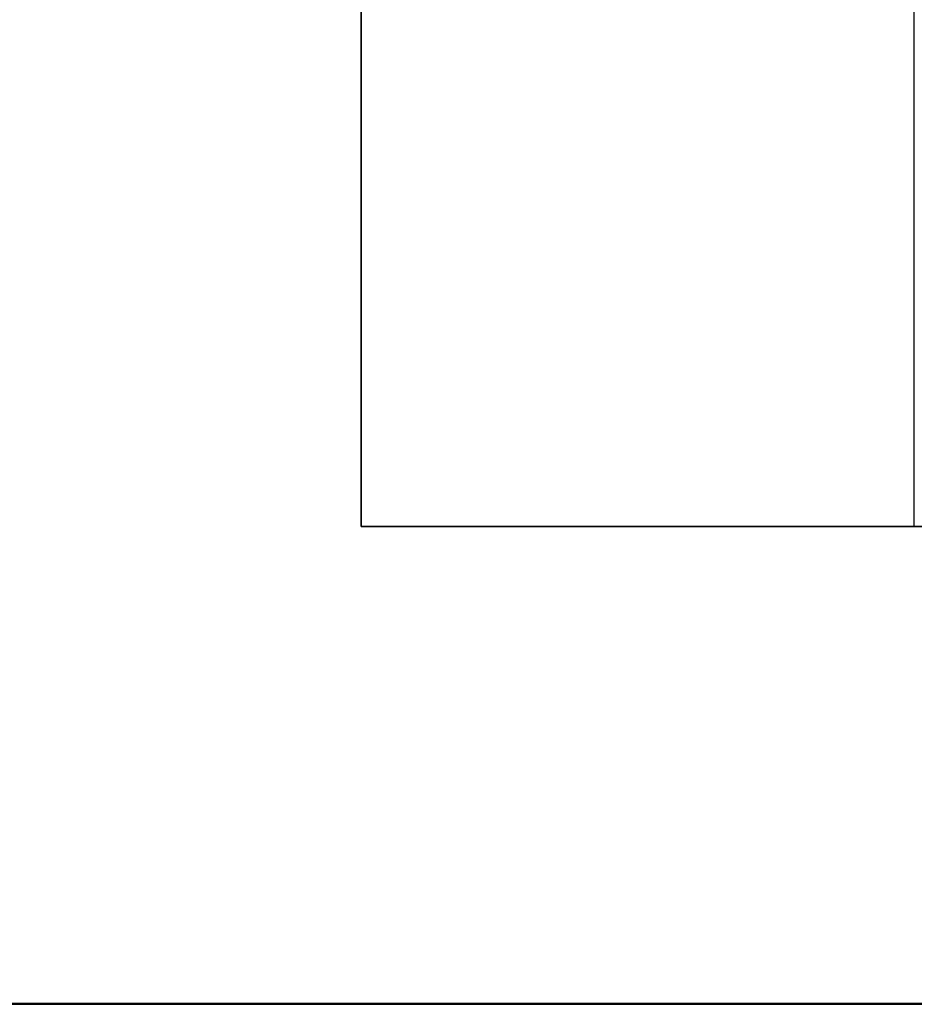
# Model space of a CAD drawing. Header units: millimetres. Extents: x -3796 to -2903, y 325 to 354.
# Tile 624 of 656: x -2965 to -2956, y 328 to 338. Entities that reach past the tile are written whole.
import ezdxf

# ---------------------------------------------------------------- set-up
doc = ezdxf.new("R2010")
doc.units = ezdxf.units.MM
doc.layers.add('METAL NEGRO', color=7, linetype='Continuous')

msp = doc.modelspace()

# ---------------------------------------------------------------- linework, layer by layer
at = {"layer": 'METAL NEGRO'}
for p, q in [((-2961.399, 333.0669, 2980.5078), (-2961.399, 346.0669, 2980.5078)), ((-2955.899, 333.0671, 2980.2547), (-2955.899, 346.0671, 2980.261)), ((-2961.399, 333.0669, 2980.5047), (-2950.399, 333.0669, 2980.5047)), ((-3112.199, 328.3213, 2971.5024), (-2903.199, 328.3213, 2971.5024))]:
    msp.add_line(p, q, dxfattribs=at)
for points in [[(-2961.399, 333.0671, 2980.2547), (-2961.399, 346.0671, 2980.261)], [(-2961.399, 346.0668, 2980.761), (-2961.399, 333.0668, 2980.7547)], [(-2950.399, 333.0671, 2980.2547), (-2961.399, 333.0671, 2980.2547)], [(-2961.399, 333.0668, 2980.7547), (-2961.399, 333.0671, 2980.2547)], [(-2961.399, 333.0668, 2980.7547), (-2950.399, 333.0668, 2980.7547)], [(-2903.199, 328.3257, 2962.2524), (-3112.199, 328.3257, 2962.2524)], [(-3112.199, 328.3168, 2980.7524), (-2903.199, 328.3168, 2980.7524)]]:
    msp.add_open_spline(points, degree=1, dxfattribs=at)

doc.saveas('drawing.dxf')
